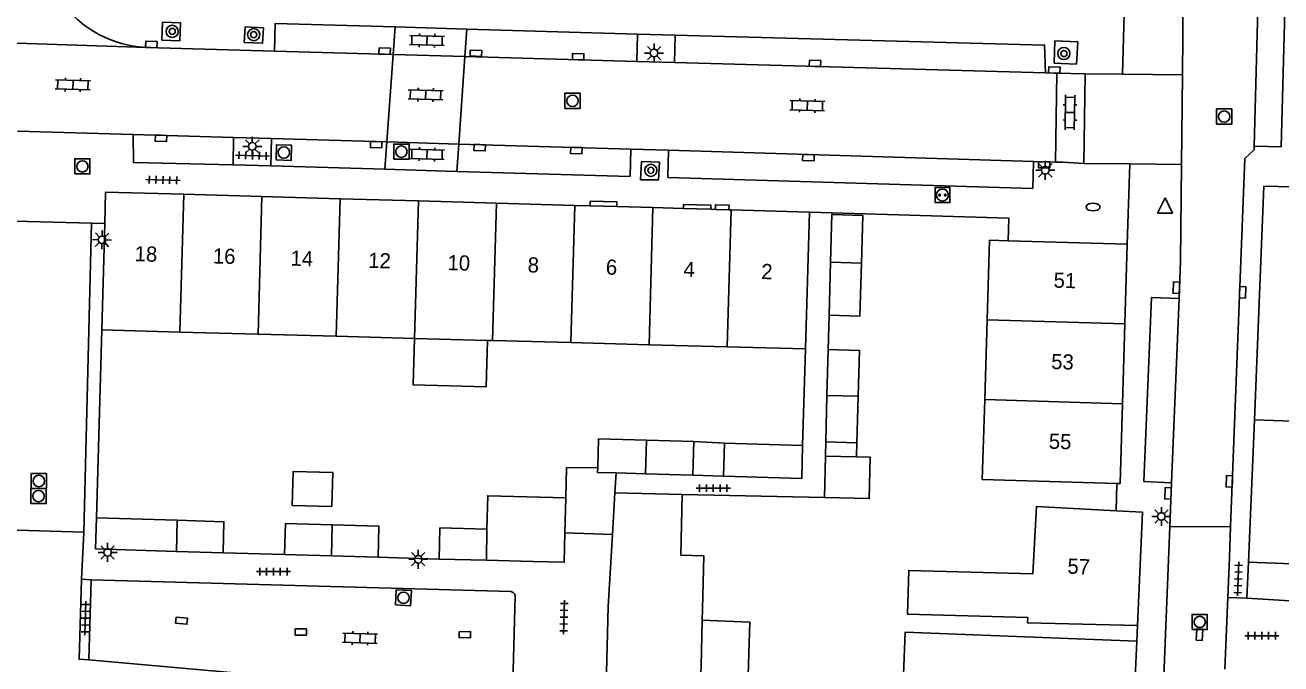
# Model space of a CAD drawing. Extents: x 132998 to 136004, y 396998 to 398512.
# Drawn here: x 133076.5 to 133159.2, y 397835.1 to 397877.2 of the extents above; entities that cross this region are included whole.
import ezdxf

# ---------------------------------------------------------------- set-up
doc = ezdxf.new("R2010")
doc.units = 0
for name, color, linetype in [('gg-afsc-erfafscheiding', 7, 'Continuous'), ('gg-afsc-hekwerk', 7, 'Continuous'), ('gg-afsc-muur', 7, 'Continuous'), ('gg-anno-huisnummerreeks BGT', 7, 'Continuous'), ('gg-bbg-bijgebouw', 7, 'Continuous'), ('gg-bbg-gedigitaliseerde bebouwing', 7, 'Continuous'), ('gg-bbg-gedigitaliseerde bijgebouw', 7, 'Continuous'), ('gg-bbg-hoofdgebouw', 7, 'Continuous'), ('gg-bbg-luifel en loopbrug', 7, 'Continuous'), ('gg-bbg-tussenscheiding', 7, 'Continuous'), ('gg-knt-verharding', 7, 'Continuous'), ('gg-knt-verharding nz', 7, 'Continuous'), ('gt-grn-weggrens', 7, 'Continuous'), ('gt-symb-boom', 7, 'Continuous'), ('gt-symb-brandkraan', 7, 'Continuous'), ('gt-symb-klinker verharding', 7, 'Continuous'), ('gt-symb-kolk', 7, 'Continuous'), ('gt-symb-kolk center center', 7, 'Continuous'), ('gt-symb-laadpunt elektrisch vervoer', 7, 'Continuous'), ('gt-symb-lichtmast', 7, 'Continuous'), ('gt-symb-rioolschacht', 7, 'Continuous'), ('gt-symb-tegel verharding', 7, 'Continuous'), ('gt-symb-waterafsluiter', 7, 'Continuous')]:
    doc.layers.add(name, color=color, linetype=linetype)

# ---------------------------------------------------------------- blocks, each defined once
blk = doc.blocks.new('gt0-KL1')
at = {"layer": 'gt-symb-klinker verharding'}
for p, q in [((-1.15, 0.3), (1.15, 0.3)), ((-1, -0.3), (-1, 0.3)), ((-0.5, 0.3), (-0.5, 0.45)), ((0, -0.3), (0, 0.3)), ((0.5, 0.3), (0.5, 0.45)), ((1, -0.3), (1, 0.3)), ((-1.15, -0.3), (1.15, -0.3)), ((-0.5, -0.45), (-0.5, -0.3)), ((0.5, -0.45), (0.5, -0.3))]:
    blk.add_line(p, q, dxfattribs=at)
blk = doc.blocks.new('gt0-KOLK')
at = {"layer": 'gt-symb-kolk'}
blk.add_lwpolyline([(0, 0), (0.375, 0), (0.375, 0.4), (-0.375, 0.4), (-0.375, 0), (0, 0)], dxfattribs=at)
blk = doc.blocks.new('gt0-TEG1')
at = {"layer": 'gt-symb-tegel verharding'}
for p, q in [((-1.125, 0), (1.125, 0)), ((-0.9, -0.25), (-0.9, 0.25)), ((-0.45, -0.25), (-0.45, 0.25)), ((0, -0.25), (0, 0.25)), ((0.45, -0.25), (0.45, 0.25)), ((0.9, -0.25), (0.9, 0.25))]:
    blk.add_line(p, q, dxfattribs=at)
blk = doc.blocks.new('gt0-BOOM')
at = {"layer": 'gt-symb-boom'}
for radius in [0.4, 0.2]:
    blk.add_circle((0, 0), radius, dxfattribs=at)
blk = doc.blocks.new('gt0-RS')
at = {"layer": 'gt-symb-rioolschacht'}
blk.add_lwpolyline([(-0.5, -0.5), (0.5, -0.5), (0.5, 0.5), (-0.5, 0.5)], close=True, dxfattribs=at)
blk.add_circle((0, 0), 0.375, dxfattribs=at)
blk = doc.blocks.new('gt0-LMAST')
at = {"layer": 'gt-symb-lichtmast'}
for p, q in [((-0.182, 0.173), (-0.447, 0.438)), ((-0.005, 0.246), (-0.005, 0.621)), ((0.172, 0.173), (0.437, 0.438)), ((-0.255, -0.004), (-0.63, -0.004)), ((-0.182, -0.181), (-0.447, -0.446)), ((-0.005, -0.254), (-0.005, -0.629)), ((0.437, -0.446), (0.172, -0.181)), ((0.245, -0.004), (0.62, -0.004))]:
    blk.add_line(p, q, dxfattribs=at)
blk.add_circle((-0.005, -0.004), 0.25, dxfattribs=at)
blk = doc.blocks.new('gt0-KOLKCC')
at = {"layer": 'gt-symb-kolk center center'}
blk.add_lwpolyline([(-0.375, 0.2), (0.375, 0.2), (0.375, -0.2), (-0.375, -0.2)], close=True, dxfattribs=at)
blk = doc.blocks.new('gt0-BR')
at = {"layer": 'gt-symb-brandkraan'}
for centre, radius, start, end in [((-0.244, 0), 0.206, 107.56694, 252.43307), ((0.599, -2.664), 3, 106.89205, 107.56694), ((0, -0.691), 0.938, 73.10799, 106.89205), ((-0.599, -2.664), 3, 72.43309, 73.10799), ((0.244, 0), 0.206, 287.56695, 72.43309), ((0.599, 2.664), 3, 252.43307, 253.10797), ((0, 0.691), 0.938, 253.10797, 286.89206), ((-0.599, 2.664), 3, 286.89206, 287.56695)]:
    blk.add_arc(centre, radius, start, end, dxfattribs=at)
blk = doc.blocks.new('gt0-WAFSL')
at = {"layer": 'gt-symb-waterafsluiter'}
for p, q in [((-0.5, -0.333), (0, 0.667)), ((0, 0.667), (0.5, -0.333)), ((0.5, -0.333), (-0.5, -0.333))]:
    blk.add_line(p, q, dxfattribs=at)
blk = doc.blocks.new('gt0-LEV')
at = {"layer": 'gt-symb-laadpunt elektrisch vervoer'}
blk.add_lwpolyline([(-0.486, 0.501), (0.486, 0.501), (0.486, -0.499), (-0.486, -0.499)], close=True, dxfattribs=at)
for centre, radius in [((0, 0), 0.393), ((-0.186, 0), 0.0566), ((0.186, 0), 0.0566)]:
    blk.add_circle(centre, radius, dxfattribs=at)

msp = doc.modelspace()

# ---------------------------------------------------------------- linework, layer by layer
at = {"layer": 'gg-afsc-erfafscheiding'}
for p, q in [((133129.619, 397864.854), (133129.616, 397864.738)), ((133129.42, 397858.105), (133129.359, 397855.836)), ((133081.151, 397844.759), (133081.51, 397857.13)), ((133127.86, 397855.88), (133127.674, 397849.52)), ((133148.373, 397847.026), (133148.321, 397845.225)), ((133119.737, 397846.292), (133129.114, 397846.085)), ((133089.49, 397842.45), (133093.55, 397842.33)), ((133099.7, 397842.16), (133103.73, 397842.04))]:
    msp.add_line(p, q, dxfattribs=at)
msp.add_lwpolyline([(133129.619, 397864.854), (133141.25, 397864.5), (133141.219, 397863.005)], dxfattribs=at)
at = {"layer": 'gg-afsc-hekwerk'}
msp.add_line((133112.016, 397843.759), (133115.139, 397843.656), dxfattribs=at)
at = {"layer": 'gg-afsc-muur'}
msp.add_line((133160.841, 397839.21), (133156.946, 397839.464), dxfattribs=at)
at = {"layer": 'gg-bbg-bijgebouw'}
for p, q in [((133129.514, 397861.588), (133131.543, 397861.534)), ((133112.074, 397846.08), (133112.016, 397843.759)), ((133115.3, 397846.39), (133115.139, 397843.656)), ((133081.151, 397844.759), (133086.475, 397844.595)), ((133086.415, 397842.545), (133089.49, 397842.45)), ((133096.625, 397842.245), (133093.55, 397842.33)), ((133099.7, 397842.16), (133096.625, 397842.245)), ((133106.837, 397841.959), (133103.73, 397842.04)), ((133109.9, 397841.88), (133106.837, 397841.959))]:
    msp.add_line(p, q, dxfattribs=at)
for points in [[(133129.616, 397864.738), (133129.597, 397864.739), (133129.514, 397861.588)], [(133131.543, 397861.534), (133131.628, 397864.684), (133129.616, 397864.738)], [(133086.415, 397842.545), (133081.092, 397842.709), (133081.151, 397844.759)], [(133089.49, 397842.45), (133089.55, 397844.5), (133086.475, 397844.595)], [(133093.55, 397842.33), (133093.61, 397844.38), (133096.685, 397844.295)], [(133096.685, 397844.295), (133099.76, 397844.21), (133099.7, 397842.16)], [(133103.73, 397842.04), (133103.78, 397844.09), (133106.865, 397844.01)], [(133112.016, 397843.759), (133111.967, 397841.826), (133109.9, 397841.88)], [(133115.139, 397843.656), (133114.86, 397838.91), (133114.741, 397833.69)]]:
    msp.add_lwpolyline(points, dxfattribs=at)
at = {"layer": 'gg-bbg-gedigitaliseerde bebouwing'}
msp.add_line((133138.376, 397837.061), (133149.684, 397836.618), dxfattribs=at)
for points in [[(133142.507, 397838.191), (133134.584, 397838.405), (133134.662, 397841.293), (133142.841, 397841.073), (133143.083, 397845.511), (133148.321, 397845.225)], [(133149.73, 397837.66), (133142.481, 397837.842), (133142.507, 397838.191)], [(133138.376, 397837.061), (133134.417, 397837.216), (133134.176, 397831.068), (133138.083, 397830.915)]]:
    msp.add_lwpolyline(points, dxfattribs=at)
at = {"layer": 'gg-bbg-gedigitaliseerde bijgebouw'}
for p, q in [((133129.278, 397852.822), (133129.359, 397855.836)), ((133129.195, 397849.751), (133129.278, 397852.822)), ((133131.328, 397852.767), (133131.245, 397849.696)), ((133117.387, 397849.871), (133120.506, 397849.787)), ((133120.506, 397849.787), (133120.446, 397847.573)), ((133122.523, 397849.67), (133122.46, 397847.495)), ((133127.674, 397849.52), (133122.523, 397849.67)), ((133131.245, 397849.696), (133129.195, 397849.751)), ((133129.114, 397846.085), (133129.174, 397848.82)), ((133129.174, 397848.82), (133131.22, 397848.765)), ((133115.378, 397847.709), (133117.328, 397847.657)), ((133117.328, 397847.657), (133120.446, 397847.573)), ((133119.737, 397846.292), (133115.3, 397846.39)), ((133119.647, 397842.285), (133119.737, 397846.292)), ((133121.054, 397838.009), (133121.073, 397838.757))]:
    msp.add_line(p, q, dxfattribs=at)
for points in [[(133131.328, 397852.767), (133131.41, 397855.781), (133129.359, 397855.836)], [(133117.387, 397849.871), (133114.227, 397849.956), (133114.176, 397848.065)], [(133122.46, 397847.495), (133127.61, 397847.345), (133127.674, 397849.52)], [(133131.22, 397848.765), (133132.129, 397848.74), (133132.056, 397846.02), (133129.114, 397846.085)], [(133096.665, 397845.495), (133096.731, 397847.734), (133094.111, 397847.807), (133094.046, 397845.567), (133096.665, 397845.495)], [(133115.378, 397847.709), (133114.167, 397847.742), (133114.176, 397848.065)], [(133112.074, 397846.08), (133106.934, 397846.213), (133106.865, 397844.01)], [(133121.073, 397838.757), (133121.167, 397842.244), (133119.647, 397842.285)], [(133120.904, 397833.127), (133120.979, 397834.979), (133121.054, 397838.009)]]:
    msp.add_lwpolyline(points, dxfattribs=at)
at = {"layer": 'gg-bbg-hoofdgebouw'}
for p, q in [((133092.054, 397865.927), (133086.902, 397866.073)), ((133097.206, 397865.78), (133092.054, 397865.927)), ((133102.358, 397865.633), (133097.206, 397865.78)), ((133107.51, 397865.487), (133102.358, 397865.633)), ((133112.662, 397865.34), (133107.51, 397865.487)), ((133113.676, 397865.311), (133112.662, 397865.34)), ((133115.425, 397865.261), (133113.676, 397865.311)), ((133117.814, 397865.193), (133115.425, 397865.261)), ((133119.823, 397865.136), (133117.814, 397865.193)), ((133121.623, 397865.085), (133119.823, 397865.136)), ((133121.923, 397865.077), (133121.623, 397865.085)), ((133122.822, 397865.051), (133121.923, 397865.077)), ((133122.966, 397865.047), (133122.822, 397865.051)), ((133128.12, 397864.9), (133122.966, 397865.047)), ((133128.12, 397864.9), (133127.86, 397855.88)), ((133081.695, 397864.138), (133081.51, 397857.13)), ((133141.219, 397863.005), (133149.06, 397862.78)), ((133149.06, 397862.78), (133148.903, 397857.526)), ((133139.824, 397857.796), (133139.667, 397852.542)), ((133148.903, 397857.526), (133148.747, 397852.272)), ((133086.643, 397856.992), (133081.51, 397857.13)), ((133091.796, 397856.853), (133086.643, 397856.992)), ((133096.948, 397856.714), (133091.796, 397856.853)), ((133102.1, 397856.575), (133096.948, 397856.714)), ((133106.911, 397856.445), (133102.1, 397856.575)), ((133107.252, 397856.436), (133106.911, 397856.445)), ((133112.404, 397856.297), (133107.252, 397856.436)), ((133117.557, 397856.158), (133112.404, 397856.297)), ((133122.709, 397856.019), (133117.557, 397856.158)), ((133127.86, 397855.88), (133122.709, 397856.019)), ((133157.439, 397851.219), (133157.036, 397841.843)), ((133159.939, 397851.114), (133157.439, 397851.219)), ((133150.06, 397845.13), (133148.321, 397845.225)), ((133149.73, 397837.66), (133150.06, 397845.13)), ((133149.684, 397836.618), (133149.416, 397830.544))]:
    msp.add_line(p, q, dxfattribs=at)
for points in [[(133086.902, 397866.073), (133081.75, 397866.22), (133081.695, 397864.138)], [(133141.219, 397863.005), (133139.98, 397863.04), (133139.824, 397857.796)], [(133139.667, 397852.542), (133139.51, 397847.28), (133148.373, 397847.026)], [(133148.747, 397852.272), (133148.59, 397847.02), (133148.373, 397847.026)], [(133157.036, 397841.843), (133165.713, 397841.495), (133165.746, 397842.315), (133166.615, 397842.28)]]:
    msp.add_lwpolyline(points, dxfattribs=at)
at = {"layer": 'gg-bbg-luifel en loopbrug'}
for p, q in [((133129.514, 397861.588), (133129.42, 397858.105)), ((133120.506, 397849.787), (133122.523, 397849.67)), ((133129.174, 397848.82), (133129.195, 397849.751)), ((133131.22, 397848.765), (133131.245, 397849.696)), ((133120.446, 397847.573), (133122.46, 397847.495))]:
    msp.add_line(p, q, dxfattribs=at)
for points in [[(133129.42, 397858.105), (133131.449, 397858.045), (133131.543, 397861.534)], [(133106.911, 397856.445), (133106.824, 397853.388), (133102.013, 397853.518), (133102.1, 397856.575)], [(133121.054, 397838.009), (133124.19, 397837.882), (133124.04, 397833.03), (133120.904, 397833.127)]]:
    msp.add_lwpolyline(points, dxfattribs=at)
at = {"layer": 'gg-bbg-tussenscheiding'}
for p, q in [((133086.902, 397866.073), (133086.643, 397856.992)), ((133092.054, 397865.927), (133091.796, 397856.853)), ((133097.206, 397865.78), (133096.948, 397856.714)), ((133102.358, 397865.633), (133102.1, 397856.575)), ((133107.51, 397865.487), (133107.252, 397856.436)), ((133112.662, 397865.34), (133112.404, 397856.297)), ((133117.814, 397865.193), (133117.557, 397856.158)), ((133122.966, 397865.047), (133122.709, 397856.019)), ((133148.903, 397857.526), (133139.824, 397857.796)), ((133131.328, 397852.767), (133129.278, 397852.822)), ((133148.747, 397852.272), (133139.667, 397852.542)), ((133117.387, 397849.871), (133117.328, 397847.657)), ((133086.415, 397842.545), (133086.475, 397844.595)), ((133096.625, 397842.245), (133096.685, 397844.295)), ((133106.865, 397844.01), (133106.837, 397841.959))]:
    msp.add_line(p, q, dxfattribs=at)
at = {"layer": 'gg-knt-verharding'}
for p, q in [((133152.689, 397873.931), (133152.773, 397881.712)), ((133100.822, 397877.098), (133100.694, 397875.286)), ((133105.547, 397876.957), (133100.822, 397877.098)), ((133105.547, 397876.957), (133105.422, 397875.152)), ((133116.787, 397876.621), (133105.547, 397876.957)), ((133116.787, 397876.621), (133116.74, 397874.829)), ((133119.286, 397876.547), (133116.787, 397876.621)), ((133119.286, 397876.547), (133119.239, 397874.758)), ((133084.474, 397875.749), (133092.879, 397875.509)), ((133100.694, 397875.286), (133100.287, 397869.52)), ((133105.422, 397875.152), (133105.024, 397869.381)), ((133119.239, 397874.758), (133116.74, 397874.829)), ((133144.416, 397874.056), (133143.679, 397874.074)), ((133144.332, 397868.198), (133144.416, 397874.056)), ((133144.416, 397874.056), (133146.281, 397874.012)), ((133146.281, 397874.012), (133146.206, 397868.109)), ((133152.625, 397868.027), (133152.689, 397873.931)), ((133083.562, 397870.011), (133075.949, 397870.234)), ((133090.15, 397868.019), (133090.189, 397869.817)), ((133092.635, 397867.946), (133092.688, 397869.743)), ((133100.287, 397869.52), (133100.16, 397867.722)), ((133105.024, 397869.381), (133104.9, 397867.581)), ((133116.308, 397867.242), (133116.348, 397869.049)), ((133118.827, 397868.977), (133116.348, 397869.049)), ((133118.787, 397867.168), (133118.827, 397868.977)), ((133144.332, 397868.198), (133142.871, 397868.224)), ((133092.635, 397867.946), (133090.15, 397868.019)), ((133100.16, 397867.722), (133092.635, 397867.946)), ((133104.9, 397867.581), (133100.16, 397867.722)), ((133116.308, 397867.242), (133104.9, 397867.581)), ((133152.556, 397861.688), (133152.625, 397868.027)), ((133157.439, 397851.219), (133158.06, 397866.61)), ((133128.12, 397864.9), (133129.619, 397864.854)), ((133080.822, 397864.16), (133075.781, 397864.31)), ((133080.319, 397843.803), (133080.822, 397864.16)), ((133152.467, 397859.205), (133152.556, 397861.688)), ((133115.378, 397847.709), (133115.3, 397846.39)), ((133151.975, 397847.068), (133151.856, 397844.15)), ((133151.856, 397844.15), (133151.252, 397829.273)), ((133155.87, 397844.177), (133151.856, 397844.15)), ((133155.87, 397844.177), (133155.792, 397842.138)), ((133075.214, 397843.961), (133080.319, 397843.803)), ((133155.685, 397839.508), (133155.792, 397842.138)), ((133156.946, 397839.464), (133157.036, 397841.843)), ((133080.158, 397840.705), (133080.798, 397840.674)), ((133080.798, 397840.674), (133080.644, 397835.401)), ((133108.443, 397839.89), (133080.798, 397840.674)), ((133108.588, 397833.885), (133108.738, 397839.587)), ((133155.493, 397834.789), (133155.685, 397839.508)), ((133149.73, 397837.66), (133149.684, 397836.618))]:
    msp.add_line(p, q, dxfattribs=at)
for points in [[(133158.06, 397866.61), (133160.89, 397866.55), (133162.23, 397893.29)], [(133157.416, 397869.238), (133159.197, 397869.198), (133159.833, 397892.79), (133158.08, 397892.86)], [(133085.467, 397876.222), (133085.494, 397877.41), (133086.679, 397877.37), (133086.652, 397876.182), (133085.467, 397876.222)], [(133100.822, 397877.098), (133092.934, 397877.334), (133092.879, 397875.509)], [(133090.893, 397876.07), (133090.948, 397877.095), (133092.151, 397877.048), (133092.096, 397876.022), (133090.893, 397876.07)], [(133143.679, 397874.074), (133143.608, 397875.907), (133119.286, 397876.547)], [(133144.281, 397876.18), (133144.249, 397874.715), (133145.708, 397874.654), (133145.794, 397876.108), (133144.281, 397876.18)], [(133090.15, 397868.019), (133083.602, 397868.162), (133083.562, 397870.011)], [(133157.416, 397869.238), (133157.41, 397869), (133156.8, 397868.42), (133155.87, 397844.177)], [(133117.002, 397867.019), (133118.184, 397867.014), (133118.251, 397868.184), (133117.054, 397868.223), (133117.002, 397867.019)], [(133142.871, 397868.224), (133142.832, 397866.453), (133118.787, 397867.168)], [(133146.206, 397868.109), (133144.814, 397868.189), (133144.332, 397868.198)], [(133115.425, 397865.261), (133115.434, 397865.571), (133113.685, 397865.621), (133113.676, 397865.311)], [(133121.623, 397865.085), (133121.63, 397865.355), (133119.831, 397865.406), (133119.823, 397865.136)], [(133122.822, 397865.051), (133122.831, 397865.361), (133121.931, 397865.386), (133121.923, 397865.077)], [(133151.975, 397847.068), (133150.153, 397847.147), (133150.661, 397859.278), (133152.467, 397859.205)], [(133114.176, 397848.065), (133112.123, 397848.056), (133112.074, 397846.08)], [(133080.644, 397835.401), (133080.009, 397835.438), (133080.158, 397840.705)], [(133080.644, 397835.401), (133091.723, 397834.419), (133099.965, 397834.158)]]:
    msp.add_lwpolyline(points, dxfattribs=at)
for centre, radius, start, end in [((133084.731, 397882.99), 7.245, 197.67519, 267.96407), ((133108.439, 397839.591), 0.299, 359.16551, 89.30159)]:
    msp.add_arc(centre, radius, start, end, dxfattribs=at)
at = {"layer": 'gg-knt-verharding nz'}
for p, q in [((133158.08, 397892.86), (133157.416, 397869.238)), ((133100.694, 397875.286), (133092.879, 397875.509)), ((133105.422, 397875.152), (133100.694, 397875.286)), ((133116.74, 397874.829), (133105.422, 397875.152)), ((133143.679, 397874.074), (133119.239, 397874.758)), ((133090.189, 397869.817), (133083.562, 397870.011)), ((133092.688, 397869.743), (133090.189, 397869.817)), ((133100.287, 397869.52), (133092.688, 397869.743)), ((133105.024, 397869.381), (133100.287, 397869.52)), ((133116.348, 397869.049), (133105.024, 397869.381)), ((133142.871, 397868.224), (133118.827, 397868.977)), ((133151.975, 397847.068), (133152.467, 397859.205)), ((133156.946, 397839.464), (133155.685, 397839.508))]:
    msp.add_line(p, q, dxfattribs=at)
at = {"layer": 'gt-grn-weggrens'}
for p, q in [((133148.88, 397878.75), (133148.737, 397873.981)), ((133064.591, 397876.383), (133084.474, 397875.749)), ((133146.281, 397874.012), (133148.737, 397873.981)), ((133148.737, 397873.981), (133152.689, 397873.931)), ((133146.206, 397868.109), (133149.218, 397868.071)), ((133149.06, 397862.78), (133149.218, 397868.071)), ((133149.218, 397868.071), (133152.625, 397868.027)), ((133081.695, 397864.138), (133080.822, 397864.16)), ((133080.319, 397843.803), (133080.158, 397840.705))]:
    msp.add_line(p, q, dxfattribs=at)

# ---------------------------------------------------------------- block references
at = {"layer": 'gt-symb-boom'}
for p in [(133086.144, 397876.805), (133091.513, 397876.589), (133144.885, 397875.341)]:
    msp.add_blockref('gt0-BOOM', p, dxfattribs=at)
at = {"layer": 'gt-symb-boom', "rotation": 180}
msp.add_blockref('gt0-BOOM', (133117.673, 397867.65), dxfattribs=at)
at = {"layer": 'gt-symb-brandkraan'}
msp.add_blockref('gt0-BR', (133146.802, 397865.23), dxfattribs=at)
at = {"layer": 'gt-symb-klinker verharding'}
for p, rotation in [((133102.927, 397876.198), -1.7183580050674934), ((133079.598, 397873.277), -1.6611120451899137), ((133102.834, 397872.621), -1.6611120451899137), ((133127.983, 397871.911), -1.6611120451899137), ((133145.284, 397871.462), 89.31248364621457), ((133102.927, 397868.706), 178.33888795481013), ((133098.515, 397836.821), -2.063819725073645)]:
    msp.add_blockref('gt0-KL1', p, dxfattribs=dict(at, rotation=rotation))
at = {"layer": 'gt-symb-kolk'}
for p, rotation in [((133084.758, 397875.74), -1.6038627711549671), ((133100.136, 397875.302), -1.603862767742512), ((133106.144, 397875.163), -1.6611120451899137), ((133112.879, 397874.939), -1.6038627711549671), ((133128.483, 397874.495), -1.6038627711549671), ((133144.248, 397874.06), -1.3748347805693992), ((133085.411, 397869.957), 178.33888795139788), ((133099.587, 397869.541), 178.33888795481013), ((133106.402, 397869.341), 178.33888795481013), ((133112.772, 397869.155), 178.33888795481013), ((133128.061, 397868.688), 178.22439947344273), ((133143.584, 397868.211), 178.96878733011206), ((133152.495, 397859.914), 87.64984047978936), ((133156.462, 397859.626), -92.40741384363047), ((133155.982, 397847.145), 87.82163117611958), ((133151.946, 397846.359), 87.70709950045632)]:
    msp.add_blockref('gt0-KOLK', p, dxfattribs=dict(at, rotation=rotation))
at = {"layer": 'gt-symb-kolk center center'}
for p, rotation in [((133086.753, 397837.981), -5.510976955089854), ((133094.609, 397837.232), 0.05729576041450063), ((133105.423, 397837.051), 1.1457628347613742), ((133153.818, 397837.059), 87.64984047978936)]:
    msp.add_blockref('gt0-KOLKCC', p, dxfattribs=dict(at, rotation=rotation))
at = {"layer": 'gt-symb-laadpunt elektrisch vervoer'}
msp.add_blockref('gt0-LEV', (133136.886, 397866.02), dxfattribs=at)
at = {"layer": 'gt-symb-lichtmast'}
for p in [(133117.892, 397875.378), (133143.664, 397867.654), (133151.312, 397844.846), (133081.886, 397842.481), (133102.352, 397842.03)]:
    msp.add_blockref('gt0-LMAST', p, dxfattribs=at)
for p, rotation in [((133091.415, 397869.23), 90), ((133081.517, 397863.075), 88.5106452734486)]:
    msp.add_blockref('gt0-LMAST', p, dxfattribs=dict(at, rotation=rotation))
at = {"layer": 'gt-symb-rioolschacht'}
for p in [(133112.516, 397872.232), (133155.445, 397871.191), (133101.242, 397868.88), (133080.225, 397867.911), (133077.353, 397847.179), (133077.337, 397846.189), (133153.832, 397837.892)]:
    msp.add_blockref('gt0-RS', p, dxfattribs=at)
for p, rotation in [((133093.497, 397868.822), -1.6611120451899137), ((133101.377, 397839.488), -2.979673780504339)]:
    msp.add_blockref('gt0-RS', p, dxfattribs=dict(at, rotation=rotation))
at = {"layer": 'gt-symb-tegel verharding'}
for p, rotation in [((133091.436, 397868.623), 178.33888795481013), ((133085.531, 397867.016), 178.33888795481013), ((133156.368, 397840.73), 87.64984047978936), ((133080.42, 397838.14), -91.43209618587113), ((133111.947, 397838.206), -91.43209618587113)]:
    msp.add_blockref('gt0-TEG1', p, dxfattribs=dict(at, rotation=rotation))
for p in [(133121.785, 397846.709), (133092.81, 397841.209), (133157.921, 397836.982)]:
    msp.add_blockref('gt0-TEG1', p, dxfattribs=at)
at = {"layer": 'gt-symb-waterafsluiter'}
msp.add_blockref('gt0-WAFSL', (133151.549, 397865.17), dxfattribs=at)

# ---------------------------------------------------------------- texts
at = {"layer": 'gg-anno-huisnummerreeks BGT'}
for s, rotation, p in [('18', 358.3, (133083.657, 397861.664)), ('16', 358.4, (133088.811, 397861.517)), ('14', 358.3, (133093.925, 397861.372)), ('12', 358.3, (133099.044, 397861.226)), ('10', 358.4, (133104.267, 397861.077)), ('8', 358.3, (133109.547, 397860.928)), ('6', 358.3, (133114.699, 397860.781)), ('4', 358.4, (133119.816, 397860.634)), ('2', 358.3, (133124.935, 397860.49)), ('51', 358.3, (133144.195, 397859.921)), ('53', 358.3, (133144.035, 397854.56)), ('55', 358.3, (133143.879, 397849.308)), ('57', 357.5, (133145.1, 397841.083))]:
    msp.add_text(s, height=1, rotation=rotation, dxfattribs=at).set_placement(p)

doc.saveas('drawing.dxf')
